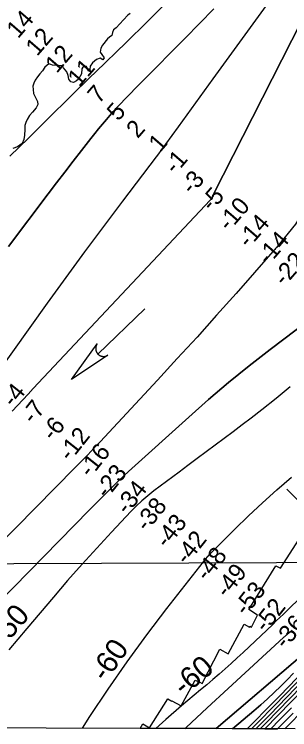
# Model space of a CAD drawing. Extents: x 3172297 to 3210190, y 958463 to 983887.
# Drawn here: x 3195699 to 3196760, y 963866 to 966621 of the extents above; entities that cross this region are included whole.
import ezdxf

# ---------------------------------------------------------------- set-up
doc = ezdxf.new("R2010")
doc.units = 0
for name, color, linetype in [('V-RIVR-EDGE', 7, 'Continuous'), ('V-RIVR-RANG', 7, 'Continuous'), ('V-RRAP-RVMT', 7, 'Continuous'), ('V-STRM-FLOW', 7, 'Continuous'), ('V-TOPO-BNDY', 7, 'Continuous'), ('V-TOPO-DPTH', 7, 'Continuous'), ('V-TOPO-MAJR', 7, 'Continuous'), ('V-TOPO-MAJR-IDEN', 7, 'Continuous'), ('V-TOPO-MINR', 7, 'Continuous'), ('V-TOPO-MINR-IDEN', 7, 'Continuous'), ('V-TOPO-WATR', 7, 'Continuous')]:
    doc.layers.add(name, color=color, linetype=linetype)

msp = doc.modelspace()

# ---------------------------------------------------------------- linework, layer by layer
at = {"layer": 'V-RIVR-EDGE'}
for points in [[(3196146, 966623.9), (3196136, 966617.4), (3196120, 966599.8), (3196105.5, 966584.2), (3196091.8, 966569.2), (3196081, 966561), (3196077, 966550.8), (3196074.7, 966538.5), (3196066.4, 966532.9), (3196058.2, 966526.4), (3196039.1, 966501.4), (3196032.5, 966490.6), (3196029.3, 966475.5), (3196036.1, 966465.6), (3196045.8, 966452.5), (3196040.3, 966445.4), (3196029.8, 966451.4), (3196016.2, 966446.3), (3196000.2, 966433.8), (3195991.7, 966421), (3195990.2, 966408.3), (3195985.6, 966402), (3195980.8, 966410), (3195977.4, 966419.4), (3195971.2, 966421.4), (3195962.7, 966417.1), (3195959.8, 966410.9), (3195958.3, 966392.1), (3195946.6, 966371.1), (3195938.1, 966364.9), (3195926.7, 966358.1), (3195917.3, 966360.7), (3195909.4, 966371.5), (3195906.3, 966385.7), (3195901.8, 966399.1), (3195888.2, 966414.5), (3195884.2, 966421.9), (3195869.7, 966424.2), (3195846.1, 966424.5), (3195839.9, 966427.7), (3195831.6, 966429.7), (3195817.1, 966417.5), (3195807.7, 966402.5), (3195797.1, 966391.4)], [(3195797.1, 966391.4), (3195789.1, 966380.3), (3195779.7, 966366.7), (3195774.9, 966355.6), (3195771.1, 966344), (3195772, 966331.2), (3195772.8, 966315.8), (3195782.4, 966298.2), (3195788.3, 966285.4), (3195789.2, 966273.4), (3195783.2, 966261.2), (3195769.2, 966244.2), (3195757.5, 966231.1), (3195748.6, 966215.5), (3195744.1, 966203.6), (3195740.1, 966192.2), (3195739.2, 966177.5), (3195738.5, 966155.6), (3195735.9, 966138.8), (3195729.1, 966123.7), (3195711.1, 966109.9), (3195693.5, 966104.2)]]:
    msp.add_lwpolyline(points, dxfattribs=at)
at = {"layer": 'V-RIVR-RANG'}
msp.add_line((3197300.2, 964239.6), (3196749.1, 964791.7), dxfattribs=at)
at = {"layer": 'V-RRAP-RVMT'}
for p, q in [((3196724.2, 964488.3), (3196795.6, 964599.7)), ((3196602.9, 964328.8), (3196706.6, 964497.3)), ((3196706.6, 964497.3), (3196724.2, 964488.3)), ((3196636.3, 964306.5), (3196602.9, 964328.8)), ((3196612.4, 964261.1), (3196636.3, 964306.5)), ((3196522.8, 964158.2), (3196584.6, 964272.2)), ((3196584.6, 964272.2), (3196605, 964261.2)), ((3196605, 964261.2), (3196606.8, 964264.2)), ((3196606.8, 964264.2), (3196612.4, 964261.1)), ((3196423.1, 964043.7), (3196490.8, 964175.6)), ((3196490.8, 964175.6), (3196522.8, 964158.2)), ((3196341.4, 963957.4), (3196395.7, 964057.1)), ((3196395.7, 964057.1), (3196412.8, 964048.5)), ((3196412.8, 964048.5), (3196413.5, 964049.5)), ((3196413.5, 964049.5), (3196423.1, 964043.7)), ((3196219.9, 963873), (3196290.5, 963984.9)), ((3196290.5, 963984.9), (3196305.7, 963975.8)), ((3196305.7, 963975.8), (3196306.4, 963976.8)), ((3196306.4, 963976.8), (3196341.4, 963957.4)), ((3196183.4, 963870.9), (3196194.3, 963888.2)), ((3196781.3, 963869.4), (3196183.4, 963870.9)), ((3196194.3, 963888.2), (3196219.9, 963873))]:
    msp.add_line(p, q, dxfattribs=at)
at = {"layer": 'V-STRM-FLOW'}
msp.add_line((3196201.5, 965486.4), (3196021.1, 965312.7), dxfattribs=at)
msp.add_lwpolyline([(3196060, 965308.5), (3195919.2, 965214.5), (3196018.3, 965351.7), (3196016.7, 965349.1), (3196015.3, 965346.5), (3196014.9, 965345.4), (3196014.5, 965344.4), (3196014.1, 965343.2), (3196013.7, 965342.1), (3196013.5, 965341.1), (3196013.2, 965339.6), (3196012.9, 965338.1), (3196012.8, 965337.3), (3196012.7, 965336.1), (3196012.6, 965334.7), (3196012.6, 965333.5), (3196012.7, 965332.3), (3196012.7, 965331.5), (3196012.8, 965330.6), (3196012.9, 965329.5), (3196013.1, 965328.5), (3196013.3, 965327.5), (3196013.5, 965326.7), (3196013.8, 965325.5), (3196014.1, 965324.4), (3196014.4, 965323.5), (3196014.8, 965322.5), (3196015.2, 965321.6), (3196015.5, 965320.9), (3196015.8, 965320.3), (3196016.3, 965319.4), (3196016.8, 965318.5), (3196017.3, 965317.6), (3196017.8, 965316.8), (3196018.4, 965316), (3196019, 965315.2), (3196019.5, 965314.6), (3196020.2, 965313.7), (3196021.1, 965312.7), (3196021.4, 965312.4), (3196021.9, 965312), (3196022.4, 965311.5), (3196022.9, 965311), (3196023.5, 965310.6), (3196024, 965310.1), (3196024.6, 965309.6), (3196025, 965309.3), (3196025.7, 965308.8), (3196026.3, 965308.4), (3196026.8, 965308.1), (3196027.9, 965307.4), (3196028.6, 965307.1), (3196029, 965306.8), (3196029.7, 965306.5), (3196030.4, 965306.2), (3196031.1, 965305.9), (3196031.9, 965305.5), (3196032.7, 965305.2), (3196033.3, 965305), (3196033.8, 965304.8), (3196034.6, 965304.6), (3196035.2, 965304.4), (3196036, 965304.2), (3196036.8, 965304), (3196037.6, 965303.9), (3196038.6, 965303.7), (3196039.3, 965303.6), (3196040.1, 965303.5), (3196040.9, 965303.5), (3196041.6, 965303.4), (3196042.3, 965303.4), (3196043.3, 965303.4), (3196043.4, 965303.4), (3196044, 965303.4), (3196044.5, 965303.4), (3196045.2, 965303.4), (3196046, 965303.5), (3196046.7, 965303.6), (3196047.3, 965303.7), (3196048.1, 965303.8), (3196048.8, 965303.9), (3196049.4, 965304), (3196050, 965304.2), (3196051, 965304.4), (3196051.5, 965304.6), (3196052, 965304.7), (3196052.4, 965304.8), (3196052.9, 965305), (3196053.5, 965305.2), (3196054.1, 965305.4), (3196054.7, 965305.7), (3196055.3, 965305.9), (3196056, 965306.3), (3196056.5, 965306.5), (3196057.2, 965306.8), (3196058, 965307.3), (3196058.6, 965307.6), (3196059, 965307.9), (3196059.5, 965308.1), (3196059.8, 965308.3)], close=True, dxfattribs=at)
at = {"layer": 'V-TOPO-BNDY'}
msp.add_lwpolyline([(3186048.8, 963896), (3186249.6, 964470), (3198733.3, 964517.6), (3198114.7, 963866.1)], dxfattribs=at)
at = {"layer": 'V-TOPO-DPTH'}
for points in [[(3195691.3, 965093), (3195711.5, 965114.9), (3195731.7, 965136.7), (3195752.1, 965158.5), (3195772.4, 965180.2), (3196453.6, 965904.5), (3196455.8, 965907), (3196457.9, 965909.6), (3196459.8, 965912.4), (3196461.5, 965915.3), (3196463.1, 965918.3), (3196464.4, 965921.4), (3196465.5, 965924.6), (3196466.4, 965927.8), (3196917.5, 966817.9)], [(3195691.3, 965093), (3195711.5, 965114.9), (3195731.7, 965136.7), (3195752.1, 965158.5), (3195772.4, 965180.2), (3196453.6, 965904.5), (3196455.8, 965907), (3196457.9, 965909.6), (3196459.8, 965912.4), (3196461.5, 965915.3), (3196463.1, 965918.3), (3196464.4, 965921.4), (3196465.5, 965924.6), (3196466.4, 965927.8), (3196917.5, 966817.9)], [(3197087.5, 966716.5), (3196792.3, 965832.2), (3196789.8, 965825.4), (3196786.3, 965819.1), (3196782.1, 965813.1), (3196708.8, 965723.1), (3196705.4, 965719), (3196702, 965714.9), (3196698.5, 965710.9), (3196695, 965706.9), (3196553, 965546), (3196478.1, 965461.8), (3196402.8, 965378.1), (3196326.8, 965295), (3196250.3, 965212.3), (3196029.3, 964975), (3196005.7, 964949.8), (3195981.9, 964924.9), (3195958, 964900.1), (3195933.9, 964875.4), (3195246.7, 964178.4)], [(3197087.5, 966716.5), (3196792.3, 965832.2), (3196789.8, 965825.4), (3196786.3, 965819.1), (3196782.1, 965813.1), (3196708.8, 965723.1), (3196705.4, 965719), (3196702, 965714.9), (3196698.5, 965710.9), (3196695, 965706.9), (3196553, 965546), (3196478.1, 965461.8), (3196402.8, 965378.1), (3196326.8, 965295), (3196250.3, 965212.3), (3196029.3, 964975), (3196005.7, 964949.8), (3195981.9, 964924.9), (3195958, 964900.1), (3195933.9, 964875.4), (3195246.7, 964178.4)], [(3196467.8, 966641.2), (3196412.7, 966585), (3196357.5, 966529), (3196302.3, 966473), (3196247, 966417.1), (3196162.4, 966331.8), (3196149.3, 966318.6), (3196136.3, 966305.4), (3196123.3, 966292.1), (3196110.4, 966278.7), (3196090, 966257.5), (3196087.3, 966254.7), (3196084.7, 966251.9), (3196082.1, 966249), (3196079.6, 966246.1), (3196053.9, 966216.2), (3196038.6, 966198.2), (3196023.6, 966180), (3196008.8, 966161.6), (3195994.2, 966143.1), (3195958.5, 966096.9), (3195926.3, 966055.1), (3195894.1, 966013.2), (3195862.1, 965971.2), (3195830.1, 965929.2), (3195677.1, 965727.1)], [(3195677.1, 965727.1), (3195830.1, 965929.2), (3195862.1, 965971.2), (3195894.1, 966013.2), (3195926.3, 966055.1), (3195958.5, 966096.9), (3195994.2, 966143.1), (3196008.8, 966161.6), (3196023.6, 966180), (3196038.6, 966198.2), (3196053.9, 966216.2), (3196079.6, 966246.1), (3196082.1, 966249), (3196084.7, 966251.9), (3196087.3, 966254.7), (3196090, 966257.5), (3196110.4, 966278.7), (3196123.3, 966292.1), (3196136.3, 966305.4), (3196149.3, 966318.6), (3196162.4, 966331.8), (3196247, 966417.1), (3196302.3, 966473), (3196357.5, 966529), (3196412.7, 966585), (3196467.8, 966641.2)], [(3195286.9, 963996.6), (3195988.5, 964712.1), (3196007, 964730.9), (3196025.6, 964749.7), (3196044.2, 964768.5), (3196062.9, 964787.2), (3196081.8, 964805.7), (3196100.8, 964824.1), (3196120.1, 964842.2), (3196139.5, 964860.1), (3196370.9, 965069.8), (3196447.3, 965137.2), (3196524.7, 965203.2), (3196604, 965267.1), (3196684.4, 965329.6), (3196831.8, 965441.2)], [(3195286.9, 963996.6), (3195988.5, 964712.1), (3196007, 964730.9), (3196025.6, 964749.7), (3196044.2, 964768.5), (3196062.9, 964787.2), (3196081.8, 964805.7), (3196100.8, 964824.1), (3196120.1, 964842.2), (3196139.5, 964860.1), (3196370.9, 965069.8), (3196447.3, 965137.2), (3196524.7, 965203.2), (3196604, 965267.1), (3196684.4, 965329.6), (3196831.8, 965441.2)], [(3196816.9, 964161.2), (3196476.3, 963870.2), (3195165.7, 963873.4)], [(3196476.3, 963870.2), (3196816.9, 964161.2)], [(3196595.4, 963869.9), (3196621.3, 963895.2), (3196672.3, 963946.4), (3196722.9, 963998.1), (3196848.7, 964128.3)], [(3196848.7, 964128.3), (3196722.9, 963998.1), (3196672.3, 963946.4), (3196621.3, 963895.2), (3196595.4, 963869.9)], [(3196879.8, 964126.9), (3196682.9, 963923.9), (3196629.8, 963869.8), (3196595.4, 963869.9)], [(3196664, 963869.7), (3196629.8, 963869.8), (3196682.9, 963923.9), (3196879.8, 964126.9)], [(3196917.3, 964128.7), (3196664, 963869.7)], [(3196917.3, 964128.7), (3196664, 963869.7)], [(3196774.9, 964083.8), (3196750.3, 964058.7), (3196725.4, 964033.9), (3196700.1, 964009.5), (3196674.5, 963985.3), (3196648.5, 963961.7), (3196622.1, 963938.5), (3196539.8, 963870), (3196476.3, 963870.2)], [(3196595.4, 963869.9), (3196539.8, 963870), (3196622.1, 963938.5), (3196648.5, 963961.7), (3196674.5, 963985.3), (3196700.1, 964009.5), (3196725.4, 964033.9), (3196750.3, 964058.7), (3196774.9, 964083.8)], [(3196664, 963869.7), (3196712.9, 963869.6), (3196729.2, 963885.8), (3196773.4, 963929.6)]]:
    msp.add_lwpolyline(points, dxfattribs=at)
at = {"layer": 'V-TOPO-MAJR'}
for points in [[(3196761.6, 965186.1), (3196707.7, 965141.6), (3196653, 965098.2), (3196610.9, 965065.8), (3196576.5, 965039.5), (3196542, 965013.3), (3196507.3, 964987.3), (3196472.5, 964961.4), (3196437.6, 964935.6), (3196402.9, 964909.8), (3196368.1, 964883.8), (3196333.5, 964857.8), (3196237.1, 964785.3), (3196213.7, 964766.7), (3196190.9, 964747.4), (3196169.1, 964727), (3196148.1, 964705.8), (3196073.7, 964627.2), (3196016.4, 964565.7), (3195960, 964503.6), (3195904.6, 964440.4), (3195849.9, 964376.6), (3195747.9, 964255.4), (3195678.2, 964173.9)], [(3196356.1, 963870.5), (3196360.4, 963874.5), (3196441.4, 963949.9), (3196522.7, 964025), (3196735.8, 964220.9), (3196738.2, 964223.2), (3196740.8, 964225.4), (3196743.3, 964227.6), (3196745.9, 964229.7), (3196748.5, 964231.9), (3196751.1, 964234), (3196753.7, 964236.2), (3196756.3, 964238.3), (3196769.1, 964249)]]:
    msp.add_lwpolyline(points, dxfattribs=at)
at = {"layer": 'V-TOPO-MINR'}
for points in [[(3196917.5, 966817.9), (3196466.4, 965927.8), (3196465.5, 965924.6), (3196464.4, 965921.4), (3196463.1, 965918.3), (3196461.5, 965915.3), (3196459.8, 965912.4), (3196457.9, 965909.6), (3196455.8, 965907), (3196453.6, 965904.5), (3195772.4, 965180.2), (3195752.1, 965158.5), (3195731.7, 965136.7), (3195711.5, 965114.9), (3195691.3, 965093)], [(3197087.5, 966716.5), (3196792.3, 965832.2), (3196789.8, 965825.4), (3196786.3, 965819.1), (3196782.1, 965813.1), (3196708.8, 965723.1), (3196705.4, 965719), (3196702, 965714.9), (3196698.5, 965710.9), (3196695, 965706.9), (3196553, 965546), (3196478.1, 965461.8), (3196402.8, 965378.1), (3196326.8, 965295), (3196250.3, 965212.3), (3196029.3, 964975), (3196005.7, 964949.8), (3195981.9, 964924.9), (3195958, 964900.1), (3195933.9, 964875.4), (3195246.7, 964178.4)], [(3196710.5, 966711.9), (3196464.1, 966372.3), (3196430.8, 966326.2), (3196397.4, 966280.2), (3196364.1, 966234.1), (3196330.8, 966188), (3196282, 966120.3), (3196273.1, 966108), (3196264.1, 966095.8), (3196255, 966083.7), (3196245.9, 966071.6), (3196116.3, 965901.1), (3196042.8, 965803.5), (3195969.8, 965705.5), (3195897.5, 965607), (3195825.9, 965508), (3195624.5, 965227.6)], [(3196291.7, 966672.1), (3196211.4, 966591.8), (3196130.1, 966512.4), (3196012.8, 966399.7), (3195989.6, 966377.2), (3195966.5, 966354.7), (3195943.4, 966332.1), (3195920.5, 966309.4), (3195824.6, 966214.1), (3195753.4, 966144), (3195681.8, 966074.3)], [(3196467.8, 966641.2), (3196412.7, 966585), (3196357.5, 966529), (3196302.3, 966473), (3196247, 966417.1), (3196162.4, 966331.8), (3196149.3, 966318.6), (3196136.3, 966305.4), (3196123.3, 966292.1), (3196110.4, 966278.7), (3196090, 966257.5), (3196087.3, 966254.7), (3196084.7, 966251.9), (3196082.1, 966249), (3196079.6, 966246.1), (3196053.9, 966216.2), (3196038.6, 966198.2), (3196023.6, 966180), (3196008.8, 966161.6), (3195994.2, 966143.1), (3195958.5, 966096.9), (3195926.3, 966055.1), (3195894.1, 966013.2), (3195862.1, 965971.2), (3195830.1, 965929.2), (3195677.1, 965727.1)], [(3196831.8, 965441.2), (3196684.4, 965329.6), (3196604, 965267.1), (3196524.7, 965203.2), (3196447.3, 965137.2), (3196370.9, 965069.8), (3196139.5, 964860.1), (3196120.1, 964842.2), (3196100.8, 964824.1), (3196081.8, 964805.7), (3196062.9, 964787.2), (3196044.2, 964768.5), (3196025.6, 964749.7), (3196007, 964730.9), (3195988.5, 964712.1), (3195286.9, 963996.6)], [(3195961.6, 963871.5), (3195990.6, 963916.4), (3196061.2, 964022.8), (3196133.7, 964127.8), (3196209.1, 964230.8), (3196286.3, 964332.5), (3196427.5, 964512.9), (3196435.8, 964523.2), (3196444.3, 964533.2), (3196453.3, 964542.9), (3196462.5, 964552.3), (3196548.7, 964638), (3196601.7, 964689.4), (3196655.6, 964740.1), (3196710.5, 964789.5), (3196766.2, 964838.1)], [(3197020.5, 964589.3), (3196749.4, 964324.8), (3196735.7, 964311.5), (3196721.9, 964298.2), (3196708.1, 964284.9), (3196694.3, 964271.7), (3196603.5, 964185.1), (3196580.7, 964163.6), (3196557.7, 964142.4), (3196534.5, 964121.4), (3196511.1, 964100.7), (3196487.5, 964080.2), (3196463.8, 964059.7), (3196440, 964039.5), (3196416.1, 964019.3), (3196342.5, 963957.6), (3196282.6, 963905.7), (3196244, 963870.8)], [(3196476.3, 963870.2), (3196816.9, 964161.2)], [(3196595.4, 963869.9), (3196621.3, 963895.2), (3196672.3, 963946.4), (3196722.9, 963998.1), (3196848.7, 964128.3)], [(3196613.2, 963869.8), (3196635.5, 963892.2), (3196701.1, 963959.3), (3196862.4, 964126)], [(3196629.8, 963869.8), (3196682.9, 963923.9), (3196879.8, 964126.9)], [(3196646.5, 963869.8), (3196668.7, 963892.4), (3196898, 964127.8)], [(3196539.8, 963870), (3196622.1, 963938.5), (3196648.5, 963961.7), (3196674.5, 963985.3), (3196700.1, 964009.5), (3196725.4, 964033.9), (3196750.3, 964058.7), (3196774.9, 964083.8)], [(3196686.8, 963869.7), (3196720.8, 963904), (3196743.5, 963926.9), (3196766.1, 963949.8)], [(3196712.9, 963869.6), (3196729.2, 963885.8), (3196773.4, 963929.6)], [(3196740.5, 963869.5), (3196750.7, 963879.7), (3196811.8, 963941.3)]]:
    msp.add_lwpolyline(points, dxfattribs=at)
at = {"layer": 'V-TOPO-WATR'}
msp.add_lwpolyline([(3196664, 963869.7), (3196917.3, 964128.7)], dxfattribs=at)

# ---------------------------------------------------------------- texts
at = {"layer": 'V-RIVR-RANG'}
for s, rotation, p in [('14', 49.1253, (3195713.7, 966524.4)), ('12', 49.1253, (3195787.2, 966456.6)), ('12', 49.1253, (3195862.7, 966390.9)), ('11', 49.1253, (3195949, 966337.9)), ('7', 49.1253, (3196025.3, 966273.2)), ('5', 49.1253, (3196099.7, 966206.4)), ('2', 49.1253, (3196174.5, 966140)), ('1', 49.1253, (3196260.8, 966086.9)), ('-1', 49.1253, (3196319, 966001.3)), ('-3', 49.1253, (3196383.2, 965922.7)), ('-5', 49.1253, (3196459.7, 965858.3)), ('-10', 49.1253, (3196525.7, 965781.7)), ('-14', 49.1253, (3196601.8, 965716.9)), ('-14', 49.1253, (3196677.3, 965651.2)), ('-22', 49.1253, (3196739.8, 965570.6)), ('-4', 51.5447, (3195696.5, 965103.7)), ('-7', 51.5447, (3195772.6, 965038.9)), ('-6', 51.5447, (3195848.9, 964974.2)), ('-12', 51.5447, (3195914.1, 964895.6)), ('-16', 51.5447, (3195992.1, 964833)), ('-23', 51.5447, (3196055.9, 964752.7)), ('-34', 51.5447, (3196134, 964690.3)), ('-38', 51.5447, (3196209.8, 964625.1)), ('-43', 51.5447, (3196286.8, 964561.3)), ('-42', 51.5447, (3196363.4, 964497.1)), ('-48', 51.5447, (3196441.1, 964434.1)), ('-49', 51.5447, (3196517.9, 964370.1)), ('-53', 51.5447, (3196590.7, 964301.1)), ('-52', 51.5447, (3196667.4, 964236.9)), ('-36', 51.5447, (3196744.3, 964173.1))]:
    msp.add_text(s, height=67, rotation=rotation, dxfattribs=at).set_placement(p)
at = {"layer": 'V-TOPO-MAJR-IDEN'}
msp.add_text('-50', height=83, rotation=49.459, dxfattribs=at).set_placement((3195658.3, 964182.6))
at = {"layer": 'V-TOPO-MINR-IDEN'}
for rotation, p in [(55.3698, (3196052.2, 964046.3)), (40.1519, (3196351.7, 963992.1))]:
    msp.add_text('-60', height=83, rotation=rotation, dxfattribs=at).set_placement(p)

doc.saveas('drawing.dxf')
